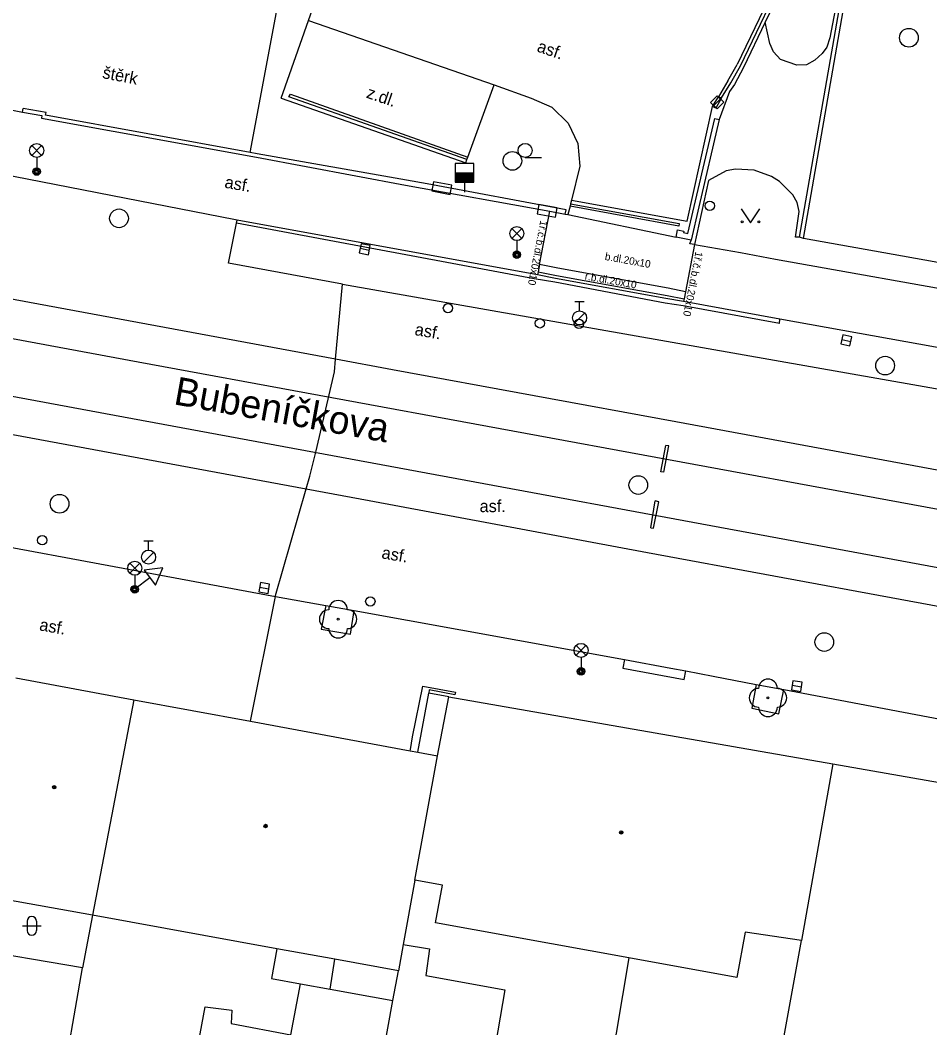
# Model space of a CAD drawing. Extents: x -596229 to -595156, y -1161237 to -1159376.
# Drawn here: x -596000.2 to -595951.6, y -1160336.7 to -1160282.9 of the extents above; entities that cross this region are included whole.
import ezdxf

# ---------------------------------------------------------------- set-up
doc = ezdxf.new("R2010")
doc.units = 0
for name, color, linetype in [('DOP - kresba z DSPS bez souradnic', 7, 'Continuous'), ('DOP - rozhrani ploch obecne', 7, 'Continuous'), ('kanalizace - povrch.  znaky - skut. velikost', 7, 'Continuous'), ('Level 22', 7, 'Continuous'), ('Level 24', 7, 'Continuous'), ('Level 27', 7, 'Continuous'), ('Level 28', 7, 'Continuous'), ('Level 31', 7, 'Continuous'), ('Level 33', 7, 'Continuous'), ('Level 34', 7, 'Continuous'), ('Level 36', 7, 'Continuous'), ('Level 39', 7, 'Continuous'), ('Nazvy ulic', 7, 'Continuous'), ('Specificka linie pasportu komunikaci', 7, 'Continuous'), ('TM - budovy zdene_ betonove - VP', 7, 'Continuous'), ('TM - chodniky - VP', 7, 'Continuous'), ('TM - komunikace - VP', 7, 'Continuous'), ('TM - MHD - osa koleji', 7, 'Continuous'), ('TM - plot zdeny_ ohradni zed - VP', 7, 'Continuous'), ('TM - podezdivka plotu - VP', 7, 'Continuous'), ('TM - pomocna konstrukcni linie', 7, 'Continuous'), ('TM - popis povrchu', 7, 'Continuous'), ('TM - rozhrani mezi zpev. plochami mezi sebou - VP', 7, 'Continuous'), ('TM - rozhrani ploch obecne - VP', 7, 'Continuous'), ('TM - vjezd na pozemek', 7, 'Continuous')]:
    doc.layers.add(name, color=color, linetype=linetype)

msp = doc.modelspace()

# ---------------------------------------------------------------- linework, layer by layer
at = {"layer": 'DOP - kresba z DSPS bez souradnic'}
for points in [[(-595986.48, -1160332.51), (-595986.77, -1160334.1)], [(-595983.62, -1160334.67), (-595983.38, -1160333.06)], [(-595986.77, -1160334.1), (-595985.22, -1160334.38)], [(-595985.73, -1160337.11), (-595985.22, -1160334.38)], [(-595985.22, -1160334.38), (-595983.62, -1160334.67)], [(-595983.62, -1160334.67), (-595981.37, -1160335.08)], [(-595981.37, -1160335.08), (-595980.27, -1160335.27)]]:
    msp.add_lwpolyline(points, dxfattribs=at)
at = {"layer": 'DOP - rozhrani ploch obecne'}
for points in [[(-595996.32, -1160330.72), (-595996.86, -1160333.52)], [(-595996.86, -1160333.52), (-596003.16, -1160332.46)], [(-595967.66, -1160333), (-595970.03, -1160347.08)], [(-595998.05, -1160340.41), (-595996.86, -1160333.52)]]:
    msp.add_lwpolyline(points, dxfattribs=at)
at = {"layer": 'kanalizace - povrch.  znaky - skut. velikost'}
for points in [[(-595958.55, -1160294.49), (-595956.42, -1160282.34), (-595955.15, -1160275.1), (-595953.87, -1160267.93), (-595953.64, -1160267.96)], [(-595958.33, -1160294.55), (-595956.21, -1160282.39), (-595954.91, -1160275.09), (-595953.64, -1160267.96)], [(-595959.3, -1160279.88), (-595961.87, -1160285.26)], [(-595961.69, -1160285.33), (-595959.11, -1160279.93)], [(-595962.37, -1160286.14), (-595961.87, -1160285.26)], [(-595962.21, -1160286.24), (-595961.69, -1160285.33)], [(-595962.37, -1160286.14), (-595962.88, -1160286.98)], [(-595962.72, -1160287.04), (-595962.21, -1160286.24)], [(-595976.32, -1160290.34), (-595985.83, -1160286.98), (-595985.75, -1160286.84)], [(-595985.75, -1160286.84), (-595976.27, -1160290.21)], [(-595963.19, -1160287.5), (-595962.88, -1160286.98)], [(-595962.72, -1160287.04), (-595963.01, -1160287.59)], [(-595962.88, -1160286.98), (-595962.72, -1160287.04)], [(-595963.01, -1160287.59), (-595963.19, -1160287.5)], [(-595964.99, -1160293.9), (-595970.8, -1160292.83)], [(-595970.79, -1160292.71), (-595964.97, -1160293.76)], [(-595964.97, -1160293.76), (-595964.99, -1160293.9)]]:
    msp.add_lwpolyline(points, dxfattribs=at)
at = {"layer": 'Level 22'}
for centre in [(-595983.2, -1160314.9), (-595960.23, -1160319.1)]:
    msp.add_circle(centre, 0.05, dxfattribs=at)
for centre, start, end in [((-595983.2, -1160314.4), 0, 180), ((-595983.7, -1160314.9), 90, 270), ((-595982.7, -1160314.9), 270, 90), ((-595983.2, -1160315.4), 180, 0), ((-595960.23, -1160318.6), 0, 180), ((-595960.73, -1160319.1), 90, 270), ((-595959.73, -1160319.1), 270, 90), ((-595960.23, -1160319.6), 180, 0)]:
    msp.add_arc(centre, 0.5, start, end, dxfattribs=at)
at = {"layer": 'Level 24'}
for points in [[(-595978.195, -1160292.017), (-595977.212, -1160292.198), (-595977.121, -1160291.706), (-595978.105, -1160291.525)], [(-595972.564, -1160293.236), (-595971.581, -1160293.417), (-595971.49, -1160292.925), (-595972.473, -1160292.744)]]:
    msp.add_lwpolyline(points, close=True, dxfattribs=at)
at = {"layer": 'Level 27'}
for p, q in [((-595963.125, -1160287.459), (-595962.775, -1160287.101)), ((-595982.025, -1160295.08), (-595981.535, -1160295.18)), ((-595956.284, -1160299.946), (-595955.796, -1160300.054)), ((-595987.396, -1160313.188), (-595986.904, -1160313.272)), ((-595958.937, -1160318.433), (-595958.443, -1160318.507))]:
    msp.add_line(p, q, dxfattribs=at)
for points in [[(-595962.947, -1160287.634), (-595962.596, -1160287.277), (-595962.953, -1160286.926), (-595963.304, -1160287.283)], [(-595982.075, -1160295.325), (-595981.585, -1160295.425), (-595981.485, -1160294.935), (-595981.975, -1160294.835)], [(-595956.338, -1160300.19), (-595955.85, -1160300.298), (-595955.742, -1160299.81), (-595956.23, -1160299.702)], [(-595987.438, -1160313.435), (-595986.945, -1160313.518), (-595986.862, -1160313.025), (-595987.355, -1160312.942)], [(-595958.974, -1160318.68), (-595958.48, -1160318.754), (-595958.406, -1160318.26), (-595958.9, -1160318.185)]]:
    msp.add_lwpolyline(points, close=True, dxfattribs=at)
for centre in [(-595952.7, -1160283.83), (-595973.89, -1160290.41), (-595994.91, -1160293.48), (-595953.97, -1160301.35), (-595967.16, -1160307.73), (-595998.09, -1160308.73), (-595957.22, -1160316.12)]:
    msp.add_circle(centre, 0.5, dxfattribs=at)
at = {"layer": 'Level 28'}
for p, q in [((-595976.95, -1160291.05), (-595975.95, -1160291.05)), ((-595976.95, -1160291.1), (-595975.95, -1160291.1)), ((-595976.95, -1160291.15), (-595975.95, -1160291.15)), ((-595976.95, -1160291.2), (-595975.95, -1160291.2)), ((-595976.95, -1160291.25), (-595975.95, -1160291.25)), ((-595976.95, -1160291.3), (-595975.95, -1160291.3)), ((-595976.95, -1160291.35), (-595975.95, -1160291.35)), ((-595976.95, -1160291.4), (-595975.95, -1160291.4)), ((-595976.95, -1160291.45), (-595975.95, -1160291.45)), ((-595976.95, -1160291.5), (-595975.95, -1160291.5)), ((-595976.45, -1160291.55), (-595976.45, -1160292.08)), ((-595970.55, -1160297.925), (-595970.05, -1160297.925)), ((-595970.3, -1160298.425), (-595970.3, -1160297.925)), ((-595970.558, -1160299.072), (-595970.028, -1160298.542)), ((-595993.58, -1160310.705), (-595993.08, -1160310.705)), ((-595993.33, -1160311.205), (-595993.33, -1160310.705)), ((-595993.588, -1160311.852), (-595993.058, -1160311.322))]:
    msp.add_line(p, q, dxfattribs=at)
msp.add_lwpolyline([(-595976.95, -1160291.55), (-595975.95, -1160291.55), (-595975.95, -1160290.55), (-595976.95, -1160290.55)], close=True, dxfattribs=at)
for centre, radius in [((-595977.33, -1160298.28), 0.25), ((-595972.42, -1160299.09), 0.25), ((-595970.3, -1160298.8), 0.375), ((-595970.33, -1160299.12), 0.25), ((-595999.01, -1160310.68), 0.25), ((-595993.33, -1160311.58), 0.375), ((-595981.48, -1160313.95), 0.25)]:
    msp.add_circle(centre, radius, dxfattribs=at)
at = {"layer": 'Level 31'}
msp.add_circle((-595963.34, -1160292.81), 0.25, dxfattribs=at)
at = {"layer": 'Level 33'}
for p, q in [((-595999.575, -1160290.12), (-595999.045, -1160289.59)), ((-595999.575, -1160289.59), (-595999.045, -1160290.12)), ((-595999.31, -1160290.23), (-595999.31, -1160290.98)), ((-595973.915, -1160294.56), (-595973.385, -1160294.03)), ((-595973.915, -1160294.03), (-595973.385, -1160294.56)), ((-595973.65, -1160294.67), (-595973.65, -1160295.42)), ((-595994.335, -1160312.44), (-595993.805, -1160311.91)), ((-595994.335, -1160311.91), (-595993.805, -1160312.44)), ((-595994.07, -1160312.55), (-595994.07, -1160313.3)), ((-595970.485, -1160316.83), (-595969.955, -1160316.3)), ((-595970.485, -1160316.3), (-595969.955, -1160316.83)), ((-595970.22, -1160316.94), (-595970.22, -1160317.69))]:
    msp.add_line(p, q, dxfattribs=at)
for centre, radius in [((-595999.31, -1160289.855), 0.375), ((-595999.31, -1160290.98), 0.2), ((-595999.31, -1160290.98), 0.145), ((-595999.31, -1160290.98), 0.0876), ((-595973.65, -1160294.295), 0.375), ((-595973.65, -1160295.42), 0.2), ((-595973.65, -1160295.42), 0.145), ((-595973.65, -1160295.42), 0.0876), ((-595994.07, -1160312.175), 0.375), ((-595994.07, -1160313.3), 0.2), ((-595994.07, -1160313.3), 0.145), ((-595994.07, -1160313.3), 0.0876), ((-595970.22, -1160316.565), 0.375), ((-595970.22, -1160317.69), 0.2), ((-595970.22, -1160317.69), 0.145), ((-595970.22, -1160317.69), 0.0876)]:
    msp.add_circle(centre, radius, dxfattribs=at)
at = {"layer": 'Level 34'}
msp.add_line((-595993.258, -1160312.685), (-595994.07, -1160313.3), dxfattribs=at)
msp.add_lwpolyline([(-595993.56, -1160312.287), (-595992.957, -1160313.084), (-595992.568, -1160312.163)], close=True, dxfattribs=at)
at = {"layer": 'Level 36'}
for p, q in [((-595973.21, -1160290.225), (-595972.335, -1160290.225)), ((-595999.826, -1160331.036), (-595999.826, -1160331.536)), ((-595999.326, -1160331.036), (-595999.326, -1160331.536)), ((-596000.076, -1160331.286), (-595999.076, -1160331.286))]:
    msp.add_line(p, q, dxfattribs=at)
msp.add_lwpolyline([(-595961.66, -1160292.97), (-595961.16, -1160293.72), (-595960.66, -1160292.97)], dxfattribs=at)
for centre, radius in [((-595973.21, -1160289.85), 0.375), ((-595961.61, -1160293.67), 0.05), ((-595960.711, -1160293.67), 0.05)]:
    msp.add_circle(centre, radius, dxfattribs=at)
for centre, start, end in [((-595999.576, -1160331.036), 0, 180), ((-595999.576, -1160331.536), 180, 0)]:
    msp.add_arc(centre, 0.25, start, end, dxfattribs=at)
at = {"layer": 'Level 39'}
for centre, radius in [((-595998.37, -1160323.88), 0.09), ((-595998.37, -1160323.88), 0.0398), ((-595987.08, -1160325.95), 0.09), ((-595987.08, -1160325.95), 0.0398), ((-595968.07, -1160326.29), 0.09), ((-595968.07, -1160326.29), 0.0398)]:
    msp.add_circle(centre, radius, dxfattribs=at)
at = {"layer": 'Specificka linie pasportu komunikaci'}
for points in [[(-595983.34, -1160301.01), (-595982.96, -1160296.99)], [(-595983.4, -1160301.69), (-595983.34, -1160301.01)], [(-595984.71, -1160307.26), (-595984.37, -1160305.9), (-595983.4, -1160301.69)], [(-595984.9, -1160307.93), (-595984.71, -1160307.26)], [(-595986.55, -1160313.68), (-595986.54, -1160313.63), (-595984.9, -1160307.93)], [(-595987.88, -1160320.35), (-595986.55, -1160313.68)], [(-595979.35, -1160321.93), (-595979.34, -1160321.86), (-595979.23, -1160321.19), (-595978.68, -1160318.48), (-595976.93, -1160318.8), (-595976.96, -1160318.94), (-595978.33, -1160318.67), (-595978.36, -1160318.85)]]:
    msp.add_lwpolyline(points, dxfattribs=at)
at = {"layer": 'TM - budovy zdene_ betonove - VP'}
for points in [[(-596000.43, -1160318.03), (-595994.11, -1160319.2)], [(-595994.11, -1160319.2), (-595996.32, -1160330.72)], [(-595994.11, -1160319.2), (-595987.88, -1160320.35)], [(-595977.89, -1160322.2), (-595977.29, -1160319.04)], [(-595977.29, -1160319.04), (-595956.77, -1160322.63)], [(-595987.88, -1160320.35), (-595979.35, -1160321.93)], [(-595979.35, -1160321.93), (-595978.95, -1160322)], [(-595978.95, -1160322), (-595977.89, -1160322.2)], [(-595979.1, -1160328.84), (-595977.89, -1160322.2)], [(-595956.77, -1160322.63), (-595958.44, -1160332.07)], [(-595956.77, -1160322.63), (-595941.81, -1160325.25)], [(-595979.1, -1160328.84), (-595979.73, -1160332.29)], [(-595977.62, -1160329.11), (-595979.1, -1160328.84)], [(-595996.32, -1160330.72), (-596002.62, -1160329.59)], [(-595977.99, -1160331.12), (-595977.62, -1160329.11)], [(-595986.48, -1160332.51), (-595996.32, -1160330.72)], [(-595967.66, -1160333), (-595977.99, -1160331.12)], [(-595961.45, -1160331.62), (-595961.89, -1160334.05)], [(-595958.44, -1160332.07), (-595961.45, -1160331.62)], [(-595961.45, -1160348.64), (-595958.44, -1160332.07)], [(-595983.38, -1160333.06), (-595986.48, -1160332.51)], [(-595979.73, -1160332.29), (-595979.98, -1160333.68)], [(-595979.73, -1160332.29), (-595978.31, -1160332.52)], [(-595978.31, -1160332.52), (-595978.52, -1160333.94)], [(-595979.98, -1160333.68), (-595983.38, -1160333.06)], [(-595961.89, -1160334.05), (-595967.66, -1160333)], [(-595980.27, -1160335.27), (-595979.98, -1160333.68)], [(-595978.52, -1160333.94), (-595974.29, -1160334.71)], [(-595974.29, -1160334.71), (-595977.69, -1160354.63)], [(-595980.78, -1160338.04), (-595980.27, -1160335.27)], [(-595991.78, -1160343.6), (-595990.31, -1160335.62)], [(-595990.31, -1160335.62), (-595988.88, -1160335.79)], [(-595988.88, -1160335.79), (-595988.92, -1160336.51)], [(-595988.92, -1160336.51), (-595985.73, -1160337.11)]]:
    msp.add_lwpolyline(points, dxfattribs=at)
at = {"layer": 'TM - chodniky - VP'}
for points in [[(-595964.16, -1160294.87), (-595961.69, -1160295.31)], [(-595961.69, -1160295.31), (-595959.83, -1160295.67)], [(-595959.83, -1160295.67), (-595948.63, -1160297.65)], [(-595983.86, -1160314.17), (-595984.1, -1160315.44), (-595982.54, -1160315.7), (-595982.34, -1160314.44)], [(-595960.86, -1160318.38), (-595961.09, -1160319.66), (-595959.65, -1160319.95), (-595959.38, -1160318.66)]]:
    msp.add_lwpolyline(points, dxfattribs=at)
at = {"layer": 'TM - komunikace - VP'}
for points in [[(-595948.33, -1160268.62), (-595954.02, -1160267.69), (-595955.35, -1160275.1), (-595956.64, -1160282.33), (-595956.92, -1160283.84), (-595957.09, -1160284.33), (-595957.33, -1160284.67), (-595957.72, -1160285.03), (-595958.17, -1160285.27), (-595958.68, -1160285.29), (-595959.56, -1160284.99), (-595959.93, -1160284.59), (-595960.13, -1160284.13), (-595960.38, -1160283)], [(-595984.79, -1160282.9), (-595982.79, -1160277.23)], [(-595958.94, -1160279.99), (-595960.38, -1160283)], [(-595986.24, -1160287.06), (-595984.79, -1160282.9)], [(-595976.27, -1160290.21), (-595974.87, -1160286.34)], [(-595974.87, -1160286.34), (-595972.88, -1160287.06)], [(-595986.24, -1160287.06), (-595976.38, -1160290.52)], [(-595972.88, -1160287.06), (-595971.78, -1160287.54), (-595970.91, -1160288.39), (-595970.39, -1160289.48), (-595970.28, -1160290.69)], [(-595988.69, -1160293.56), (-596010.15, -1160289.38)], [(-595976.32, -1160290.34), (-595976.27, -1160290.21)], [(-595976.38, -1160290.52), (-595976.32, -1160290.34)], [(-595970.28, -1160290.69), (-595970.73, -1160292.51)], [(-595958.55, -1160294.49), (-595958.76, -1160294.48), (-595958.57, -1160293.12), (-595958.67, -1160292.63), (-595958.9, -1160292.22), (-595959.62, -1160291.52), (-595960.04, -1160291.25), (-595960.96, -1160290.91), (-595961.97, -1160290.86), (-595962.47, -1160290.95), (-595963.4, -1160291.46), (-595964.16, -1160294.87)], [(-595970.8, -1160292.83), (-595970.92, -1160293.28)], [(-595970.79, -1160292.71), (-595970.8, -1160292.83)], [(-595970.73, -1160292.51), (-595970.79, -1160292.71)], [(-595988.6, -1160293.58), (-595988.69, -1160293.56)], [(-595981.45, -1160294.88), (-595988.6, -1160293.58)], [(-595958.33, -1160294.55), (-595958.55, -1160294.49)], [(-595948.57, -1160296.31), (-595953.04, -1160295.5), (-595958.33, -1160294.55)], [(-595972.54, -1160296.49), (-595981.45, -1160294.88)], [(-595964.41, -1160294.85), (-595964.33, -1160294.65)], [(-595964.16, -1160294.87), (-595964.41, -1160294.85)], [(-595971.59, -1160296.69), (-595972.54, -1160296.49)], [(-595964.74, -1160297.92), (-595965.68, -1160297.76), (-595971.59, -1160296.69)], [(-595959.59, -1160298.87), (-595964.74, -1160297.92)], [(-595930.38, -1160304.12), (-595959.59, -1160298.87)], [(-596014.85, -1160308.43), (-596013.31, -1160308.71), (-596010.71, -1160309.19), (-595986.55, -1160313.68)], [(-595986.55, -1160313.68), (-595983.86, -1160314.17)], [(-595983.86, -1160314.17), (-595982.34, -1160314.44)], [(-595982.34, -1160314.44), (-595967.89, -1160317.06)], [(-595967.89, -1160317.06), (-595965.42, -1160317.51), (-595964.62, -1160317.66)], [(-595964.62, -1160317.66), (-595963.16, -1160317.94), (-595960.86, -1160318.38)], [(-595960.86, -1160318.38), (-595959.38, -1160318.66)], [(-595959.38, -1160318.66), (-595947.62, -1160320.89)]]:
    msp.add_lwpolyline(points, dxfattribs=at)
at = {"layer": 'TM - MHD - osa koleji'}
for points in [[(-596044.18, -1160291.82), (-595993.89, -1160301.15), (-595945.53, -1160310.05), (-595896.94, -1160319.03), (-595843.66, -1160328.88)], [(-596044.78, -1160294.79), (-595995.16, -1160304), (-595944.51, -1160313.37), (-595897.04, -1160322.06), (-595844.44, -1160331.81)]]:
    msp.add_lwpolyline(points, dxfattribs=at)
at = {"layer": 'TM - plot zdeny_ ohradni zed - VP'}
for points in [[(-595987.91, -1160289.96), (-595985.85, -1160279.03)], [(-595987.91, -1160289.96), (-595998.83, -1160287.97), (-595998.8, -1160287.82), (-596000.03, -1160287.61)], [(-595964.52, -1160294.29), (-595963.07, -1160288.15)], [(-595987.52, -1160290.03), (-595987.91, -1160289.96)], [(-595971.02, -1160293.03), (-595978.44, -1160291.64), (-595979.55, -1160291.44), (-595987.52, -1160290.03)], [(-595965.07, -1160294.09), (-595964.73, -1160294.16), (-595964.74, -1160294.24)], [(-595964.74, -1160294.24), (-595964.52, -1160294.29)]]:
    msp.add_lwpolyline(points, dxfattribs=at)
at = {"layer": 'TM - podezdivka plotu - VP'}
for points in [[(-596000.06, -1160287.81), (-596000.03, -1160287.61)], [(-596000.06, -1160287.81), (-595999.03, -1160287.98), (-595999.06, -1160288.13), (-595987.56, -1160290.22)], [(-595962.84, -1160288.2), (-595963.92, -1160292.87), (-595964.33, -1160294.65)], [(-595963.07, -1160288.15), (-595962.84, -1160288.2)], [(-595987.56, -1160290.22), (-595979.6, -1160291.71), (-595971.89, -1160293.1)], [(-595971.89, -1160293.1), (-595971.07, -1160293.25)], [(-595971.07, -1160293.25), (-595971.02, -1160293.03)], [(-595965.13, -1160294.48), (-595965.07, -1160294.09)], [(-595964.33, -1160294.65), (-595965.13, -1160294.48)]]:
    msp.add_lwpolyline(points, dxfattribs=at)
at = {"layer": 'TM - pomocna konstrukcni linie'}
msp.add_lwpolyline([(-595959.61, -1160299.1), (-595959.59, -1160298.87)], dxfattribs=at)
at = {"layer": 'TM - rozhrani mezi zpev. plochami mezi sebou - VP'}
for points in [[(-595984.79, -1160282.9), (-595974.87, -1160286.34)], [(-595960.38, -1160283), (-595961.54, -1160285.42)], [(-595961.54, -1160285.42), (-595962.02, -1160286.33)], [(-595962.02, -1160286.33), (-595962.28, -1160286.7), (-595962.84, -1160288.2)], [(-595964.55, -1160293.63), (-595963.19, -1160287.5)], [(-595970.73, -1160292.51), (-595964.55, -1160293.63)], [(-595972.44, -1160295.94), (-595971.89, -1160293.1)], [(-595982.96, -1160296.99), (-595989.06, -1160295.87), (-595988.63, -1160293.74)], [(-595988.63, -1160293.74), (-595988.6, -1160293.58)], [(-595981.48, -1160295.07), (-595988.63, -1160293.74)], [(-595972.73, -1160296.72), (-595981.48, -1160295.07)], [(-595964.16, -1160294.87), (-595964.63, -1160297.4)], [(-595999.22, -1160298.06), (-596011.12, -1160295.85)], [(-595972.44, -1160295.94), (-595972.51, -1160296.34)], [(-595971.46, -1160296.15), (-595972.44, -1160295.94)], [(-595965.56, -1160297.21), (-595971.46, -1160296.15)], [(-595971.62, -1160296.89), (-595972.73, -1160296.72)], [(-595972.51, -1160296.34), (-595972.54, -1160296.49)], [(-595972.51, -1160296.34), (-595971.53, -1160296.53)], [(-595971.53, -1160296.53), (-595965.62, -1160297.6)], [(-595982.96, -1160296.99), (-595948.34, -1160303.08), (-595929.8, -1160306.51)], [(-595965.73, -1160298.01), (-595971.62, -1160296.89)], [(-595964.63, -1160297.4), (-595965.56, -1160297.21)], [(-595965.62, -1160297.6), (-595964.7, -1160297.78)], [(-595964.7, -1160297.78), (-595964.74, -1160297.92)], [(-595964.63, -1160297.4), (-595964.7, -1160297.78)], [(-595983.34, -1160301.01), (-595999.22, -1160298.06)], [(-595964.77, -1160298.15), (-595965.73, -1160298.01)], [(-595959.61, -1160299.1), (-595964.77, -1160298.15)], [(-595980.29, -1160301.57), (-595983.34, -1160301.01)], [(-595965.16, -1160304.36), (-595980.29, -1160301.57)], [(-595945.12, -1160308.06), (-595965.16, -1160304.36)], [(-596000.58, -1160305.03), (-595984.9, -1160307.93)], [(-595965.8, -1160307.05), (-595965.96, -1160307.02), (-595965.69, -1160305.61)], [(-595965.8, -1160307.05), (-595965.53, -1160305.64), (-595965.69, -1160305.61)], [(-595984.9, -1160307.93), (-595981.54, -1160308.55)], [(-595981.54, -1160308.55), (-595966.67, -1160311.33)], [(-595966.49, -1160310.01), (-595966.34, -1160310.04), (-595966.07, -1160308.62), (-595966.26, -1160308.58)], [(-595966.49, -1160310.01), (-595966.26, -1160308.58)], [(-595966.67, -1160311.33), (-595946.41, -1160315.07)], [(-595967.89, -1160317.06), (-595967.98, -1160317.52), (-595964.7, -1160318.13), (-595964.62, -1160317.66)]]:
    msp.add_lwpolyline(points, dxfattribs=at)
at = {"layer": 'TM - rozhrani ploch obecne - VP'}
for points in [[(-595978.95, -1160322), (-595978.36, -1160318.85)], [(-595977.29, -1160319.04), (-595978.36, -1160318.85)]]:
    msp.add_lwpolyline(points, dxfattribs=at)
at = {"layer": 'TM - vjezd na pozemek'}
for points in [[(-596003.33, -1160287.15), (-596000.06, -1160287.81)], [(-595971.07, -1160293.25), (-595970.92, -1160293.28)], [(-595970.92, -1160293.28), (-595965.13, -1160294.48)]]:
    msp.add_lwpolyline(points, dxfattribs=at)

# ---------------------------------------------------------------- texts
at = {"layer": 'Nazvy ulic'}
msp.add_text('Bubeníčkova', height=1.5, rotation=349.8144, dxfattribs=at).set_placement((-595992.039, -1160303.408))
at = {"layer": 'TM - popis povrchu'}
for s, height, rotation, p in [('asf.', 0.65, 341, (-595972.62, -1160284.55)), ('štěrk', 0.65, 349, (-595995.83, -1160285.98)), ('z.dl.', 0.65, 341, (-595981.74, -1160287.02)), ('asf.', 0.65, 350, (-595989.3, -1160291.84)), ('1ř.č.b.dl.20x10', 0.4, 259, (-595972.39, -1160293.57)), ('b.dl.20x10', 0.4, 349.8447, (-595968.97, -1160295.7)), ('1ř.č.b.dl.20x10', 0.4, 259, (-595964.1, -1160295.23)), ('r.b.dl.20x10', 0.4, 350, (-595970.04, -1160296.75)), ('asf.', 0.65, 350, (-595979.14, -1160299.71)), ('asf.', 0.65, 350, (-595980.91, -1160311.64)), ('asf.', 0.65, 350, (-595999.2, -1160315.49))]:
    msp.add_text(s, height=height, rotation=rotation, dxfattribs=at).set_placement(p)
msp.add_text('asf.', height=0.65, dxfattribs=at).set_placement((-595975.64, -1160309.18))

doc.saveas('drawing.dxf')
